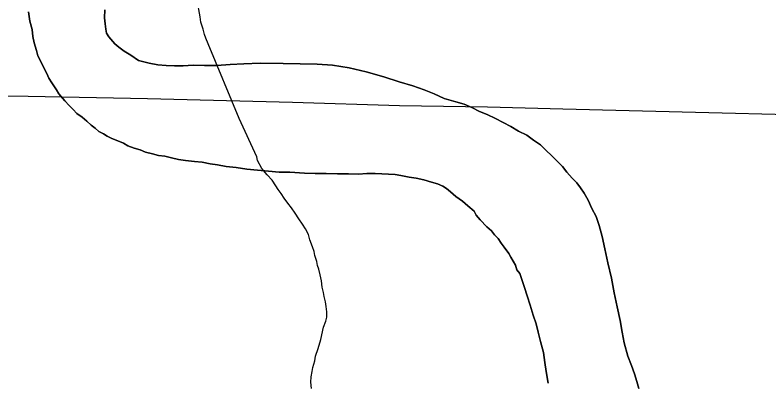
# Model space of a CAD drawing. Extents: x 2.4 to 73.1, y 4.5 to 25.6.
# Drawn here: x 43.3364 to 43.5227, y 21.8082 to 21.8991 of the extents above; entities that cross this region are included whole.
import ezdxf

# ---------------------------------------------------------------- set-up
doc = ezdxf.new("R2010")
doc.units = 0
for name, color, linetype in [('GM_X_Major_River', 7, 'Continuous'), ('GM_X_Minor_River', 7, 'Continuous'), ('GM_X_Township_Road', 7, 'Continuous')]:
    doc.layers.add(name, color=color, linetype=linetype)

msp = doc.modelspace()

# ---------------------------------------------------------------- linework, layer by layer
at = {"layer": 'GM_X_Major_River'}
for points in [[(43.33969, 21.89988), (43.34004, 21.8976), (43.34057, 21.8955), (43.34074, 21.89379), (43.3411, 21.89226), (43.34164, 21.89035)], [(43.34164, 21.89035), (43.3411, 21.89226), (43.34074, 21.89379), (43.34057, 21.8955), (43.34004, 21.8976), (43.33969, 21.89988)], [(43.48447, 21.83046), (43.48377, 21.83408), (43.48288, 21.83789), (43.48217, 21.84133), (43.48146, 21.84438), (43.48074, 21.84705), (43.48001, 21.84934), (43.4789, 21.85126), (43.47799, 21.85336), (43.47706, 21.85509), (43.47613, 21.85643), (43.4752, 21.85759), (43.47408, 21.85875), (43.47277, 21.86029), (43.47165, 21.86164), (43.47034, 21.86299), (43.46622, 21.86705), (43.46453, 21.86821), (43.46283, 21.86938), (43.46076, 21.87037), (43.45887, 21.87153), (43.45699, 21.87252), (43.4551, 21.8735), (43.45302, 21.87448), (43.45113, 21.87527), (43.44925, 21.87625), (43.44736, 21.87704), (43.44528, 21.87765), (43.44244, 21.87845), (43.43998, 21.87963), (43.43752, 21.88062), (43.43469, 21.88162), (43.43128, 21.88262), (43.4275, 21.88383), (43.42314, 21.88504), (43.41897, 21.88605), (43.4148, 21.88669), (43.411, 21.88694), (43.40682, 21.88701), (43.40263, 21.88708), (43.39693, 21.88717), (43.39293, 21.88705), (43.38951, 21.88691), (43.38627, 21.88659), (43.38323, 21.88664), (43.38037, 21.88668), (43.3779, 21.88653), (43.37581, 21.88657), (43.37372, 21.8866), (43.37163, 21.88682), (43.36954, 21.88724), (43.36689, 21.88785), (43.36501, 21.88921), (43.36331, 21.89019), (43.362, 21.89116), (43.36106, 21.89194), (43.35957, 21.89367), (43.35901, 21.89463), (43.35883, 21.89558), (43.35866, 21.89692), (43.3585, 21.89844), (43.35853, 21.90034)], [(43.35853, 21.90034), (43.3585, 21.89844), (43.35866, 21.89692), (43.35883, 21.89558), (43.35901, 21.89463), (43.35957, 21.89367), (43.36106, 21.89194), (43.362, 21.89116), (43.36331, 21.89019), (43.36501, 21.88921), (43.36689, 21.88785), (43.36954, 21.88724), (43.37163, 21.88682), (43.37372, 21.8866), (43.37581, 21.88657), (43.3779, 21.88653), (43.38037, 21.88668), (43.38323, 21.88664), (43.38627, 21.88659), (43.38951, 21.88691), (43.39293, 21.88705), (43.39693, 21.88717), (43.40263, 21.88708), (43.40682, 21.88701), (43.411, 21.88694), (43.4148, 21.88669), (43.41897, 21.88605), (43.42314, 21.88504), (43.4275, 21.88383), (43.43128, 21.88262), (43.43469, 21.88162), (43.43752, 21.88062), (43.43998, 21.87963), (43.44244, 21.87845), (43.44528, 21.87765), (43.44736, 21.87704), (43.44925, 21.87625), (43.45113, 21.87527), (43.45302, 21.87448), (43.4551, 21.8735), (43.45699, 21.87252), (43.45887, 21.87153), (43.46076, 21.87037), (43.46283, 21.86938), (43.46453, 21.86821), (43.46622, 21.86705), (43.47034, 21.86299), (43.47165, 21.86164), (43.47277, 21.86029), (43.47408, 21.85875), (43.4752, 21.85759), (43.47613, 21.85643), (43.47706, 21.85509), (43.47799, 21.85336), (43.4789, 21.85126), (43.48001, 21.84934), (43.48074, 21.84705), (43.48146, 21.84438), (43.48217, 21.84133), (43.48288, 21.83789), (43.48377, 21.83408), (43.48447, 21.83046)], [(43.34164, 21.89035), (43.342, 21.88902), (43.34421, 21.88461), (43.34476, 21.88346), (43.3455, 21.88231), (43.34662, 21.88058), (43.34717, 21.87962), (43.34867, 21.87789), (43.34979, 21.87673), (43.35073, 21.87576), (43.35166, 21.8748), (43.35298, 21.87383), (43.3541, 21.87286), (43.35523, 21.87189), (43.35617, 21.87112), (43.35711, 21.87034), (43.35824, 21.86975), (43.35918, 21.86917), (43.36031, 21.86858), (43.36182, 21.86798), (43.36315, 21.86739), (43.36428, 21.8668), (43.36579, 21.86621), (43.3673, 21.8658), (43.36863, 21.86521), (43.37033, 21.8648), (43.37185, 21.8644), (43.37337, 21.86419), (43.37507, 21.86378), (43.37678, 21.86337), (43.37848, 21.86315), (43.38076, 21.86292), (43.38266, 21.8627), (43.38456, 21.86229), (43.38645, 21.86207), (43.38854, 21.86166), (43.39101, 21.86143), (43.39367, 21.861), (43.39632, 21.86077), (43.39898, 21.86054), (43.40164, 21.8603), (43.4043, 21.86026), (43.40791, 21.86001), (43.41058, 21.85997), (43.41324, 21.85993), (43.41609, 21.85988), (43.41875, 21.85984), (43.42122, 21.8598), (43.42332, 21.85995), (43.42541, 21.85992), (43.43035, 21.85965), (43.43168, 21.85944), (43.43376, 21.85902), (43.43547, 21.8588), (43.43737, 21.85839), (43.43926, 21.85779), (43.44077, 21.85739), (43.4421, 21.8568), (43.44304, 21.85621), (43.44398, 21.85544), (43.44529, 21.85428), (43.44698, 21.85311), (43.4483, 21.85195), (43.4498, 21.85059), (43.45035, 21.84963), (43.45128, 21.84848), (43.45297, 21.84674), (43.45409, 21.84577), (43.45484, 21.84481), (43.45578, 21.84384), (43.45652, 21.84269), (43.45726, 21.84173), (43.45838, 21.84019), (43.45894, 21.83923), (43.45949, 21.83827), (43.46005, 21.83731), (43.46041, 21.83617), (43.46116, 21.83521), (43.4617, 21.83349), (43.46224, 21.83177), (43.46297, 21.82967), (43.46369, 21.82737), (43.46442, 21.82489), (43.46514, 21.82279), (43.46568, 21.82069), (43.46622, 21.8184), (43.46694, 21.81573), (43.46728, 21.81326), (43.46762, 21.81097), (43.46815, 21.80811)], [(43.46815, 21.80811), (43.46762, 21.81097), (43.46728, 21.81326), (43.46694, 21.81573), (43.46622, 21.8184), (43.46568, 21.82069), (43.46514, 21.82279), (43.46442, 21.82489), (43.46369, 21.82737), (43.46297, 21.82967), (43.46224, 21.83177), (43.4617, 21.83349), (43.46116, 21.83521), (43.46041, 21.83617), (43.46005, 21.83731), (43.45949, 21.83827), (43.45894, 21.83923), (43.45838, 21.84019), (43.45726, 21.84173), (43.45652, 21.84269), (43.45578, 21.84384), (43.45484, 21.84481), (43.45409, 21.84577), (43.45297, 21.84674), (43.45128, 21.84848), (43.45035, 21.84963), (43.4498, 21.85059), (43.4483, 21.85195), (43.44698, 21.85311), (43.44529, 21.85428), (43.44398, 21.85544), (43.44304, 21.85621), (43.4421, 21.8568), (43.44077, 21.85739), (43.43926, 21.85779), (43.43737, 21.85839), (43.43547, 21.8588), (43.43376, 21.85902), (43.43168, 21.85944), (43.43035, 21.85965), (43.42541, 21.85992), (43.42332, 21.85995), (43.42122, 21.8598), (43.41875, 21.85984), (43.41609, 21.85988), (43.41324, 21.85993), (43.41058, 21.85997), (43.40791, 21.86001), (43.4043, 21.86026), (43.40164, 21.8603), (43.39898, 21.86054), (43.39632, 21.86077), (43.39367, 21.861), (43.39101, 21.86143), (43.38854, 21.86166), (43.38645, 21.86207), (43.38456, 21.86229), (43.38266, 21.8627), (43.38076, 21.86292), (43.37848, 21.86315), (43.37678, 21.86337), (43.37507, 21.86378), (43.37337, 21.86419), (43.37185, 21.8644), (43.37033, 21.8648), (43.36863, 21.86521), (43.3673, 21.8658), (43.36579, 21.86621), (43.36428, 21.8668), (43.36315, 21.86739), (43.36182, 21.86798), (43.36031, 21.86858), (43.35918, 21.86917), (43.35824, 21.86975), (43.35711, 21.87034), (43.35617, 21.87112), (43.35523, 21.87189), (43.3541, 21.87286), (43.35298, 21.87383), (43.35166, 21.8748), (43.35073, 21.87576), (43.34979, 21.87673), (43.34867, 21.87789), (43.34717, 21.87962), (43.34662, 21.88058), (43.3455, 21.88231), (43.34476, 21.88346), (43.34421, 21.88461), (43.342, 21.88902), (43.34164, 21.89035)], [(43.49057, 21.8068), (43.49002, 21.80852), (43.48948, 21.81043), (43.48876, 21.81253), (43.48784, 21.81482), (43.48694, 21.81807), (43.48641, 21.82074), (43.48589, 21.82359), (43.48518, 21.82703), (43.48447, 21.83046)], [(43.48447, 21.83046), (43.48518, 21.82703), (43.48589, 21.82359), (43.48641, 21.82074), (43.48694, 21.81807), (43.48784, 21.81482), (43.48876, 21.81253), (43.48948, 21.81043), (43.49002, 21.80852), (43.49057, 21.8068)]]:
    msp.add_lwpolyline(points, dxfattribs=at)
at = {"layer": 'GM_X_Minor_River'}
for points in [[(43.39175, 21.87352), (43.38411, 21.892), (43.38356, 21.89334), (43.38319, 21.89429), (43.38283, 21.89563), (43.38229, 21.89735), (43.38212, 21.89868), (43.38142, 21.90287)], [(43.40966, 21.80685), (43.40951, 21.80837), (43.40955, 21.8097), (43.40978, 21.81103), (43.41, 21.81197), (43.41043, 21.81367), (43.41065, 21.8148), (43.41128, 21.81669), (43.41191, 21.81895), (43.41257, 21.82197), (43.41319, 21.82348), (43.41341, 21.82442), (43.41344, 21.82575), (43.41329, 21.82708), (43.41314, 21.82823), (43.4128, 21.82957), (43.41263, 21.83053), (43.41229, 21.83187), (43.41215, 21.83339), (43.41181, 21.83492), (43.41147, 21.83626), (43.41112, 21.83722), (43.41095, 21.83818), (43.41043, 21.83971), (43.41027, 21.84067), (43.40992, 21.84182), (43.40921, 21.84355), (43.40887, 21.84489), (43.40815, 21.84624), (43.40742, 21.84741), (43.40651, 21.84876), (43.4056, 21.85012), (43.40469, 21.85148), (43.40377, 21.85264), (43.40285, 21.85381), (43.40212, 21.85497), (43.40139, 21.85595), (43.40085, 21.85691), (43.39994, 21.85827), (43.39865, 21.85964), (43.39736, 21.86119), (43.39628, 21.86313), (43.39611, 21.86408), (43.39175, 21.87352)]]:
    msp.add_lwpolyline(points, dxfattribs=at)
at = {"layer": 'GM_X_Township_Road'}
msp.add_lwpolyline([(43.11777, 21.88478), (43.14204, 21.88438), (43.16693, 21.88368), (43.19026, 21.883), (43.21359, 21.88234), (43.3085, 21.87971), (43.32872, 21.87925), (43.33961, 21.87905), (43.36914, 21.87846), (43.40492, 21.87753), (43.43137, 21.87675), (43.45313, 21.8764), (43.47179, 21.87595), (43.56359, 21.87357), (43.61932, 21.87224)], dxfattribs=at)

doc.saveas('drawing.dxf')
